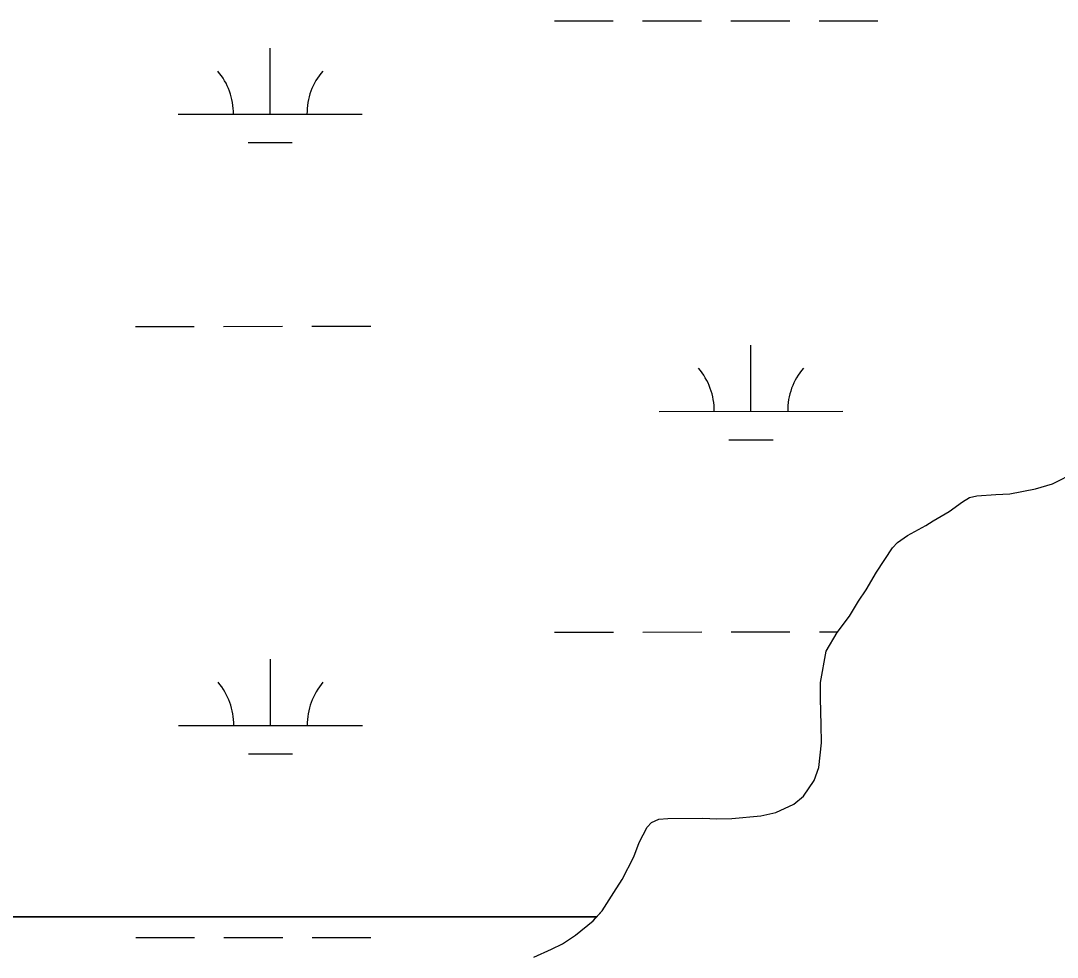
# Model space of a CAD drawing. Extents: x 3279314 to 3317160, y 734079 to 759431.
# Drawn here: x 3313653 to 3314217, y 746870 to 747380 of the extents above; entities that cross this region are included whole.
import ezdxf

# ---------------------------------------------------------------- set-up
doc = ezdxf.new("R2010")
doc.units = 0
for name, color, linetype in [('V-SITE-VEGE', 7, 'Continuous'), ('V-TOPO-SHOR', 7, 'Continuous'), ('V-WETL-SWMP', 7, 'Continuous')]:
    doc.layers.add(name, color=color, linetype=linetype)

msp = doc.modelspace()

# ---------------------------------------------------------------- linework, layer by layer
at = {"layer": 'V-SITE-VEGE'}
for p, q in [((3314214.12, 747127.56), (3314226.91, 747134.07)), ((3314183.21, 747121.8), (3314190.8, 747122.14)), ((3314190.8, 747122.14), (3314204.79, 747124.86)), ((3314204.79, 747124.86), (3314214.12, 747127.56)), ((3314157.88, 747112.57), (3314165.15, 747117.88)), ((3314165.15, 747117.88), (3314168.92, 747120.24)), ((3314168.92, 747120.24), (3314173, 747121.14)), ((3314173, 747121.14), (3314183.21, 747121.8)), ((3314149.16, 747107.55), (3314157.88, 747112.57)), ((3314145.1, 747104.9), (3314149.16, 747107.55)), ((3314129.69, 747095.74), (3314135.21, 747099.57)), ((3314135.21, 747099.57), (3314139.28, 747101.65)), ((3314139.28, 747101.65), (3314145.1, 747104.9)), ((3314127.08, 747092.81), (3314129.69, 747095.74)), ((3314118.42, 747079.61), (3314127.08, 747092.81)), ((3314112.65, 747069.94), (3314118.42, 747079.61)), ((3314108.6, 747063.78), (3314112.65, 747069.94)), ((3314103.7, 747055.57), (3314108.6, 747063.78)), ((3314097.04, 747046.77), (3314103.7, 747055.57)), ((3314090.98, 747036.51), (3314097.04, 747046.77)), ((3314087.89, 747019.56), (3314090.98, 747036.51)), ((3314087.95, 747010.81), (3314087.89, 747019.56)), ((3314088.34, 746996.51), (3314087.95, 747010.81)), ((3314088.41, 746986.58), (3314088.34, 746996.51)), ((3314087.04, 746973.15), (3314088.41, 746986.58)), ((3314084.47, 746966.12), (3314087.04, 746973.15)), ((3314078.69, 746957.62), (3314084.47, 746966.12)), ((3314063.57, 746948.76), (3314073.46, 746953.2)), ((3314073.46, 746953.2), (3314078.69, 746957.62)), ((3314055.41, 746946.95), (3314063.57, 746948.76)), ((3313993.57, 746940.68), (3313995.89, 746943.33)), ((3313995.89, 746943.33), (3313999.96, 746945.1)), ((3313999.96, 746945.1), (3314004.92, 746945.43)), ((3314004.92, 746945.43), (3314023.89, 746945.56)), ((3314023.89, 746945.56), (3314031.49, 746945.32)), ((3314031.49, 746945.32), (3314039.66, 746945.38)), ((3314039.66, 746945.38), (3314055.41, 746946.95)), ((3313989.25, 746932.48), (3313993.57, 746940.68)), ((3313986.39, 746924.58), (3313989.25, 746932.48)), ((3313980.05, 746912.28), (3313986.39, 746924.58)), ((3313975.43, 746905.24), (3313980.05, 746912.28)), ((3313969.08, 746895.27), (3313975.43, 746905.24)), ((3313964.15, 746889.69), (3313969.08, 746895.27)), ((3313954.57, 746882.04), (3313964.15, 746889.69)), ((3313947.6, 746877.32), (3313954.57, 746882.04)), ((3313931.89, 746869.91), (3313941.49, 746874.36)), ((3313941.49, 746874.36), (3313947.6, 746877.32))]:
    msp.add_line(p, q, dxfattribs=at)
at = {"layer": 'V-TOPO-SHOR'}
for p, q in [((3314214.12, 747127.56), (3314226.91, 747134.07)), ((3314214.12, 747127.56), (3314226.91, 747134.07)), ((3314183.21, 747121.8), (3314190.8, 747122.14)), ((3314183.21, 747121.8), (3314190.8, 747122.14)), ((3314190.8, 747122.14), (3314204.79, 747124.86)), ((3314190.8, 747122.14), (3314204.79, 747124.86)), ((3314204.79, 747124.86), (3314214.12, 747127.56)), ((3314204.79, 747124.86), (3314214.12, 747127.56)), ((3314157.89, 747112.57), (3314165.15, 747117.88)), ((3314157.89, 747112.57), (3314165.15, 747117.88)), ((3314165.15, 747117.88), (3314168.92, 747120.24)), ((3314165.15, 747117.88), (3314168.92, 747120.24)), ((3314168.92, 747120.24), (3314173, 747121.14)), ((3314168.92, 747120.24), (3314173, 747121.14)), ((3314173, 747121.14), (3314183.21, 747121.8)), ((3314173, 747121.14), (3314183.21, 747121.8)), ((3314149.16, 747107.55), (3314157.89, 747112.57)), ((3314149.16, 747107.55), (3314157.89, 747112.57)), ((3314145.1, 747104.9), (3314149.16, 747107.55)), ((3314145.1, 747104.9), (3314149.16, 747107.55)), ((3314129.69, 747095.74), (3314135.21, 747099.57)), ((3314129.69, 747095.74), (3314135.21, 747099.57)), ((3314135.21, 747099.57), (3314139.28, 747101.65)), ((3314135.21, 747099.57), (3314139.28, 747101.65)), ((3314139.28, 747101.65), (3314145.1, 747104.9)), ((3314139.28, 747101.65), (3314145.1, 747104.9)), ((3314127.08, 747092.8), (3314129.69, 747095.74)), ((3314127.08, 747092.8), (3314129.69, 747095.74)), ((3314118.42, 747079.61), (3314127.08, 747092.8)), ((3314118.42, 747079.61), (3314127.08, 747092.8)), ((3314112.65, 747069.94), (3314118.42, 747079.61)), ((3314112.65, 747069.94), (3314118.42, 747079.61)), ((3314108.6, 747063.78), (3314112.65, 747069.94)), ((3314108.6, 747063.78), (3314112.65, 747069.94)), ((3314103.7, 747055.57), (3314108.6, 747063.78)), ((3314103.7, 747055.57), (3314108.6, 747063.78)), ((3314097.04, 747046.77), (3314103.7, 747055.57)), ((3314097.04, 747046.77), (3314103.7, 747055.57)), ((3314090.98, 747036.51), (3314097.04, 747046.77)), ((3314090.98, 747036.51), (3314097.04, 747046.77)), ((3314087.89, 747019.56), (3314090.98, 747036.51)), ((3314087.89, 747019.56), (3314090.98, 747036.51)), ((3314087.95, 747010.81), (3314087.89, 747019.56)), ((3314087.95, 747010.81), (3314087.89, 747019.56)), ((3314088.34, 746996.51), (3314087.95, 747010.81)), ((3314088.34, 746996.51), (3314087.95, 747010.81)), ((3314088.41, 746986.58), (3314088.34, 746996.51)), ((3314088.41, 746986.58), (3314088.34, 746996.51)), ((3314087.04, 746973.15), (3314088.41, 746986.58)), ((3314087.04, 746973.15), (3314088.41, 746986.58)), ((3314084.47, 746966.12), (3314087.04, 746973.15)), ((3314084.47, 746966.12), (3314087.04, 746973.15)), ((3314078.69, 746957.62), (3314084.47, 746966.12)), ((3314078.69, 746957.62), (3314084.47, 746966.12)), ((3314063.57, 746948.76), (3314073.46, 746953.2)), ((3314063.57, 746948.76), (3314073.46, 746953.2)), ((3314073.46, 746953.2), (3314078.69, 746957.62)), ((3314073.46, 746953.2), (3314078.69, 746957.62)), ((3314055.41, 746946.95), (3314063.57, 746948.76)), ((3314055.41, 746946.95), (3314063.57, 746948.76)), ((3313993.57, 746940.68), (3313995.89, 746943.33)), ((3313993.57, 746940.68), (3313995.89, 746943.33)), ((3313995.89, 746943.33), (3313999.96, 746945.11)), ((3313995.89, 746943.33), (3313999.96, 746945.11)), ((3313999.96, 746945.11), (3314004.92, 746945.43)), ((3313999.96, 746945.11), (3314004.92, 746945.43)), ((3314004.92, 746945.43), (3314023.9, 746945.56)), ((3314004.92, 746945.43), (3314023.9, 746945.56)), ((3314023.9, 746945.56), (3314031.49, 746945.32)), ((3314023.9, 746945.56), (3314031.49, 746945.32)), ((3314031.49, 746945.32), (3314039.66, 746945.38)), ((3314031.49, 746945.32), (3314039.66, 746945.38)), ((3314039.66, 746945.38), (3314055.41, 746946.95)), ((3314039.66, 746945.38), (3314055.41, 746946.95)), ((3313989.25, 746932.48), (3313993.57, 746940.68)), ((3313989.25, 746932.48), (3313993.57, 746940.68)), ((3313986.39, 746924.58), (3313989.25, 746932.48)), ((3313986.39, 746924.58), (3313989.25, 746932.48)), ((3313980.05, 746912.28), (3313986.39, 746924.58)), ((3313980.05, 746912.28), (3313986.39, 746924.58)), ((3313975.43, 746905.24), (3313980.05, 746912.28)), ((3313975.43, 746905.24), (3313980.05, 746912.28)), ((3313969.08, 746895.27), (3313975.43, 746905.24)), ((3313969.08, 746895.27), (3313975.43, 746905.24)), ((3313964.15, 746889.69), (3313966.11, 746891.92)), ((3313964.15, 746889.69), (3313966.11, 746891.92)), ((3313966.11, 746891.92), (3313969.08, 746895.27)), ((3313966.11, 746891.92), (3313969.08, 746895.27)), ((3313954.57, 746882.04), (3313964.15, 746889.69)), ((3313954.57, 746882.04), (3313964.15, 746889.69)), ((3313947.6, 746877.32), (3313954.57, 746882.04)), ((3313947.6, 746877.32), (3313954.57, 746882.04)), ((3313931.88, 746869.91), (3313941.49, 746874.36)), ((3313931.88, 746869.91), (3313941.49, 746874.36)), ((3313941.49, 746874.36), (3313947.6, 746877.32)), ((3313941.49, 746874.36), (3313947.6, 746877.32))]:
    msp.add_line(p, q, dxfattribs=at)
at = {"layer": 'V-WETL-SWMP'}
for p, q in [((3313943.12, 747379.6), (3313975.12, 747379.62)), ((3313991.12, 747379.63), (3314023.12, 747379.64)), ((3314039.12, 747379.65), (3314071.12, 747379.67)), ((3314087.12, 747379.68), (3314119.12, 747379.69)), ((3313788.55, 747328.78), (3313788.53, 747364.78)), ((3313738.55, 747328.76), (3313838.55, 747328.81)), ((3313776.56, 747313.34), (3313800.56, 747313.36)), ((3313715.2, 747213.31), (3313747.2, 747213.33)), ((3313763.2, 747213.34), (3313795.2, 747213.35)), ((3313811.2, 747213.36), (3313843.2, 747213.38)), ((3314050.07, 747167.05), (3314050.05, 747203.05)), ((3314000.07, 747167.03), (3314100.07, 747167.08)), ((3314038.08, 747151.62), (3314062.08, 747151.63)), ((3314214.12, 747127.56), (3314226.91, 747134.07)), ((3314214.12, 747127.56), (3314226.91, 747134.07)), ((3314183.21, 747121.8), (3314190.8, 747122.14)), ((3314183.21, 747121.8), (3314190.8, 747122.14)), ((3314190.8, 747122.14), (3314204.79, 747124.86)), ((3314190.8, 747122.14), (3314204.79, 747124.86)), ((3314204.79, 747124.86), (3314214.12, 747127.56)), ((3314204.79, 747124.86), (3314214.12, 747127.56)), ((3314157.89, 747112.57), (3314165.15, 747117.88)), ((3314157.89, 747112.57), (3314165.15, 747117.88)), ((3314165.15, 747117.88), (3314168.92, 747120.24)), ((3314165.15, 747117.88), (3314168.92, 747120.24)), ((3314168.92, 747120.24), (3314173, 747121.14)), ((3314168.92, 747120.24), (3314173, 747121.14)), ((3314173, 747121.14), (3314183.21, 747121.8)), ((3314173, 747121.14), (3314183.21, 747121.8)), ((3314149.16, 747107.55), (3314157.89, 747112.57)), ((3314149.16, 747107.55), (3314157.89, 747112.57)), ((3314145.1, 747104.9), (3314149.16, 747107.55)), ((3314145.1, 747104.9), (3314149.16, 747107.55)), ((3314129.69, 747095.74), (3314135.21, 747099.57)), ((3314129.69, 747095.74), (3314135.21, 747099.57)), ((3314135.21, 747099.57), (3314139.28, 747101.65)), ((3314135.21, 747099.57), (3314139.28, 747101.65)), ((3314139.28, 747101.65), (3314145.1, 747104.9)), ((3314139.28, 747101.65), (3314145.1, 747104.9)), ((3314127.08, 747092.8), (3314129.69, 747095.74)), ((3314127.08, 747092.8), (3314129.69, 747095.74)), ((3314118.42, 747079.61), (3314127.08, 747092.8)), ((3314118.42, 747079.61), (3314127.08, 747092.8)), ((3314112.65, 747069.94), (3314118.42, 747079.61)), ((3314112.65, 747069.94), (3314118.42, 747079.61)), ((3314108.6, 747063.78), (3314112.65, 747069.94)), ((3314108.6, 747063.78), (3314112.65, 747069.94)), ((3314103.7, 747055.57), (3314108.6, 747063.78)), ((3314103.7, 747055.57), (3314108.6, 747063.78)), ((3314097.04, 747046.77), (3314103.7, 747055.57)), ((3314097.04, 747046.77), (3314103.7, 747055.57)), ((3313943.28, 747046.93), (3313975.28, 747046.94)), ((3313991.28, 747046.95), (3314023.28, 747046.97)), ((3314039.28, 747046.98), (3314071.28, 747046.99)), ((3314087.28, 747047), (3314097.22, 747047.01)), ((3314090.98, 747036.51), (3314097.04, 747046.77)), ((3314090.98, 747036.51), (3314097.04, 747046.77)), ((3313788.72, 746996.11), (3313788.7, 747032.11)), ((3314087.89, 747019.56), (3314090.98, 747036.51)), ((3314087.89, 747019.56), (3314090.98, 747036.51)), ((3314087.95, 747010.81), (3314087.89, 747019.56)), ((3314087.95, 747010.81), (3314087.89, 747019.56)), ((3314088.34, 746996.51), (3314087.95, 747010.81)), ((3314088.34, 746996.51), (3314087.95, 747010.81)), ((3313738.72, 746996.08), (3313838.72, 746996.13)), ((3314088.41, 746986.58), (3314088.34, 746996.51)), ((3314088.41, 746986.58), (3314088.34, 746996.51)), ((3314087.04, 746973.15), (3314088.41, 746986.58)), ((3314087.04, 746973.15), (3314088.41, 746986.58)), ((3313776.73, 746980.67), (3313800.73, 746980.68)), ((3314084.47, 746966.12), (3314087.04, 746973.15)), ((3314084.47, 746966.12), (3314087.04, 746973.15)), ((3314078.69, 746957.62), (3314084.47, 746966.12)), ((3314078.69, 746957.62), (3314084.47, 746966.12)), ((3314063.57, 746948.76), (3314073.46, 746953.2)), ((3314063.57, 746948.76), (3314073.46, 746953.2)), ((3314073.46, 746953.2), (3314078.69, 746957.62)), ((3314073.46, 746953.2), (3314078.69, 746957.62)), ((3314055.41, 746946.95), (3314063.57, 746948.76)), ((3314055.41, 746946.95), (3314063.57, 746948.76)), ((3313993.57, 746940.68), (3313995.89, 746943.33)), ((3313993.57, 746940.68), (3313995.89, 746943.33)), ((3313995.89, 746943.33), (3313999.96, 746945.11)), ((3313995.89, 746943.33), (3313999.96, 746945.11)), ((3313999.96, 746945.11), (3314004.92, 746945.43)), ((3313999.96, 746945.11), (3314004.92, 746945.43)), ((3314004.92, 746945.43), (3314023.9, 746945.56)), ((3314004.92, 746945.43), (3314023.9, 746945.56)), ((3314023.9, 746945.56), (3314031.49, 746945.32)), ((3314023.9, 746945.56), (3314031.49, 746945.32)), ((3314031.49, 746945.32), (3314039.66, 746945.38)), ((3314031.49, 746945.32), (3314039.66, 746945.38)), ((3314039.66, 746945.38), (3314055.41, 746946.95)), ((3314039.66, 746945.38), (3314055.41, 746946.95)), ((3313989.25, 746932.48), (3313993.57, 746940.68)), ((3313989.25, 746932.48), (3313993.57, 746940.68)), ((3313986.39, 746924.58), (3313989.25, 746932.48)), ((3313986.39, 746924.58), (3313989.25, 746932.48)), ((3313980.05, 746912.28), (3313986.39, 746924.58)), ((3313980.05, 746912.28), (3313986.39, 746924.58)), ((3313975.43, 746905.24), (3313980.05, 746912.28)), ((3313975.43, 746905.24), (3313980.05, 746912.28)), ((3313969.08, 746895.27), (3313975.43, 746905.24)), ((3313969.08, 746895.27), (3313975.43, 746905.24)), ((3313966.11, 746891.92), (3311460.12, 746891.92)), ((3313966.11, 746891.92), (3311460.12, 746891.92)), ((3311460.13, 746891.92), (3313966.11, 746891.92)), ((3311460.13, 746891.92), (3313966.11, 746891.92)), ((3313964.15, 746889.69), (3313966.11, 746891.92)), ((3313964.15, 746889.69), (3313966.11, 746891.92)), ((3313966.11, 746891.92), (3313969.08, 746895.27)), ((3313966.11, 746891.92), (3313969.08, 746895.27)), ((3313954.57, 746882.04), (3313964.15, 746889.69)), ((3313954.57, 746882.04), (3313964.15, 746889.69)), ((3313715.37, 746880.64), (3313747.37, 746880.65)), ((3313763.37, 746880.66), (3313795.37, 746880.68)), ((3313811.37, 746880.69), (3313843.36, 746880.7)), ((3313947.6, 746877.32), (3313954.57, 746882.04)), ((3313947.6, 746877.32), (3313954.57, 746882.04)), ((3313931.88, 746869.91), (3313941.49, 746874.36)), ((3313931.88, 746869.91), (3313941.49, 746874.36)), ((3313941.49, 746874.36), (3313947.6, 746877.32)), ((3313941.49, 746874.36), (3313947.6, 746877.32))]:
    msp.add_line(p, q, dxfattribs=at)
for centre, start, end in [((3313733.31, 747329.23), 359.2573, 40.801), ((3313843.79, 747329.28), 139.2573, 180.801), ((3313994.82, 747167.5), 359.2573, 40.801), ((3314105.31, 747167.56), 139.2573, 180.801), ((3313733.48, 746996.55), 359.2573, 40.801), ((3313843.96, 746996.61), 139.2573, 180.801)]:
    msp.add_arc(centre, 35.25, start, end, dxfattribs=at)

doc.saveas('drawing.dxf')
